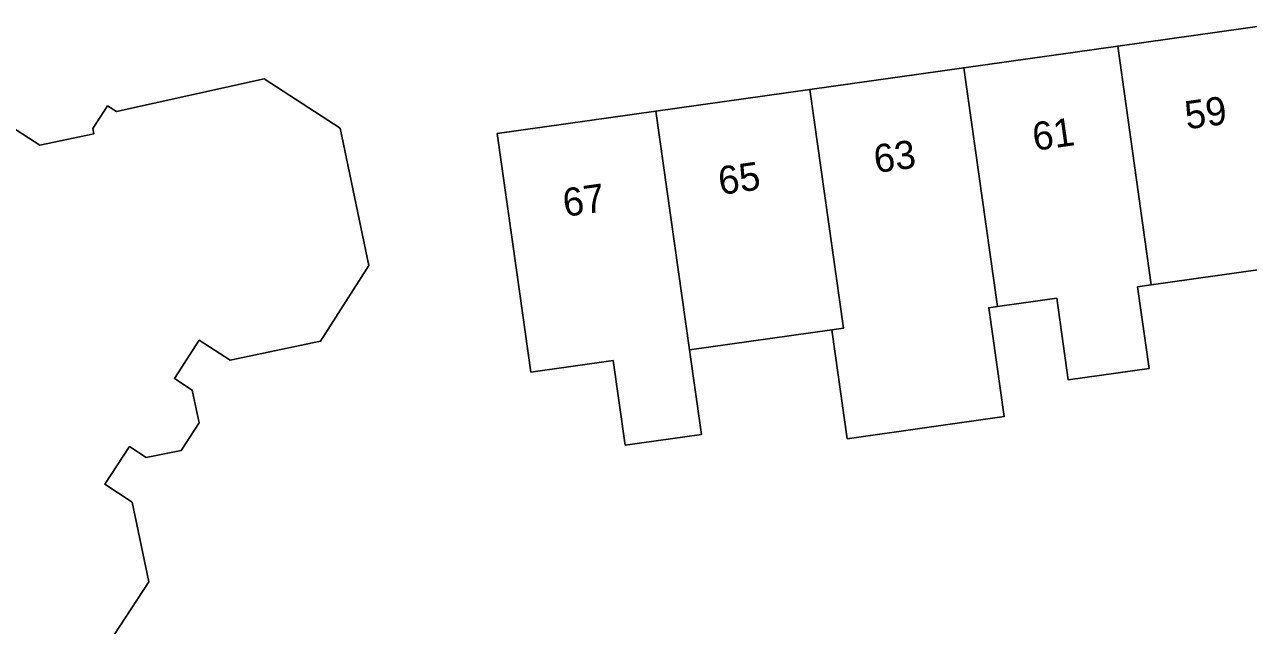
# Model space of a CAD drawing. Extents: x 163008 to 163854, y 382777 to 383982.
# Drawn here: x 163127.03 to 163170.58, y 383743.09 to 383764.49 of the extents above; entities that cross this region are included whole.
import ezdxf

# ---------------------------------------------------------------- set-up
doc = ezdxf.new("R2010")
doc.units = 0
for name, color, linetype in [('IMGEO_Erf', 7, 'Continuous'), ('IMGEO_Pand', 7, 'Continuous'), ('IMGEO_Pand_nummerreeks', 7, 'Continuous')]:
    doc.layers.add(name, color=color, linetype=linetype)

msp = doc.modelspace()

# ---------------------------------------------------------------- linework, layer by layer
at = {"layer": 'IMGEO_Erf'}
for points in [[(163172.598, 383755.988), (163167.122, 383755.218), (163166.636, 383755.15), (163167.045, 383752.245), (163164.164, 383751.839), (163163.755, 383754.745), (163161.646, 383754.448), (163161.339, 383754.405), (163161.885, 383750.53), (163156.302, 383749.744), (163155.756, 383753.619), (163150.693, 383752.907), (163151.081, 383750.149), (163151.117, 383749.894), (163148.401, 383749.512), (163147.977, 383752.525), (163145.045, 383752.113), (163144.546, 383755.663), (163143.85, 383760.614), (163149.497, 383761.408), (163154.973, 383762.179), (163160.45, 383762.949), (163165.926, 383763.719), (163171.402, 383764.49)], [(163126.57, 383760.848), (163127.57, 383760.195), (163129.496, 383760.599), (163129.457, 383760.787), (163129.982, 383761.593), (163130.295, 383761.389), (163135.558, 383762.559), (163138.257, 383760.797), (163139.284, 383755.904), (163137.562, 383753.215), (163134.34, 383752.538), (163133.248, 383753.251), (163132.361, 383751.892), (163132.998, 383751.476), (163133.244, 383750.305), (163132.603, 383749.329), (163131.351, 383749.078), (163130.759, 383749.465), (163129.881, 383748.121), (163130.856, 383747.484), (163131.453, 383744.645), (163129.616, 383741.832)]]:
    msp.add_lwpolyline(points, dxfattribs=at)
at = {"layer": 'IMGEO_Pand'}
for points in [[(163171.402, 383764.49), (163165.926, 383763.719), (163167.122, 383755.218), (163172.598, 383755.988)], [(163165.926, 383763.719), (163160.45, 383762.949), (163161.646, 383754.448), (163163.755, 383754.745), (163164.164, 383751.839), (163167.045, 383752.245), (163166.636, 383755.15), (163167.122, 383755.218)], [(163160.45, 383762.949), (163154.973, 383762.179), (163156.169, 383753.677), (163155.756, 383753.619), (163156.302, 383749.744), (163161.885, 383750.53), (163161.339, 383754.405), (163161.646, 383754.448)], [(163154.973, 383762.179), (163149.497, 383761.408), (163150.693, 383752.907), (163155.756, 383753.619), (163156.169, 383753.677)], [(163149.497, 383761.408), (163143.85, 383760.614), (163144.546, 383755.663), (163145.045, 383752.113), (163147.977, 383752.525), (163148.401, 383749.512), (163151.117, 383749.894), (163151.081, 383750.149), (163150.693, 383752.907)]]:
    msp.add_lwpolyline(points, close=True, dxfattribs=at)
msp.add_lwpolyline([(163129.616, 383741.832), (163131.453, 383744.645), (163130.856, 383747.484), (163129.881, 383748.121), (163130.759, 383749.465), (163131.351, 383749.078), (163132.603, 383749.329), (163133.244, 383750.305), (163132.998, 383751.476), (163132.361, 383751.892), (163133.248, 383753.251), (163134.34, 383752.538), (163137.562, 383753.215), (163139.284, 383755.904), (163138.257, 383760.797), (163135.558, 383762.559), (163130.295, 383761.389), (163129.982, 383761.593), (163129.457, 383760.787), (163129.496, 383760.599), (163127.57, 383760.195), (163126.57, 383760.848)], dxfattribs=at)

# ---------------------------------------------------------------- texts
at = {"layer": 'IMGEO_Pand_nummerreeks'}
for s, rotation, p in [('59', 8.0073, (163168.387, 383760.753)), ('61', 8.0099, (163162.965, 383759.99)), ('63', 8.0099, (163157.32, 383759.196)), ('65', 8.0099, (163151.787, 383758.418)), ('67', 8.0099, (163146.254, 383757.639))]:
    msp.add_text(s, height=1, rotation=rotation, dxfattribs=at).set_placement(p)

doc.saveas('drawing.dxf')
